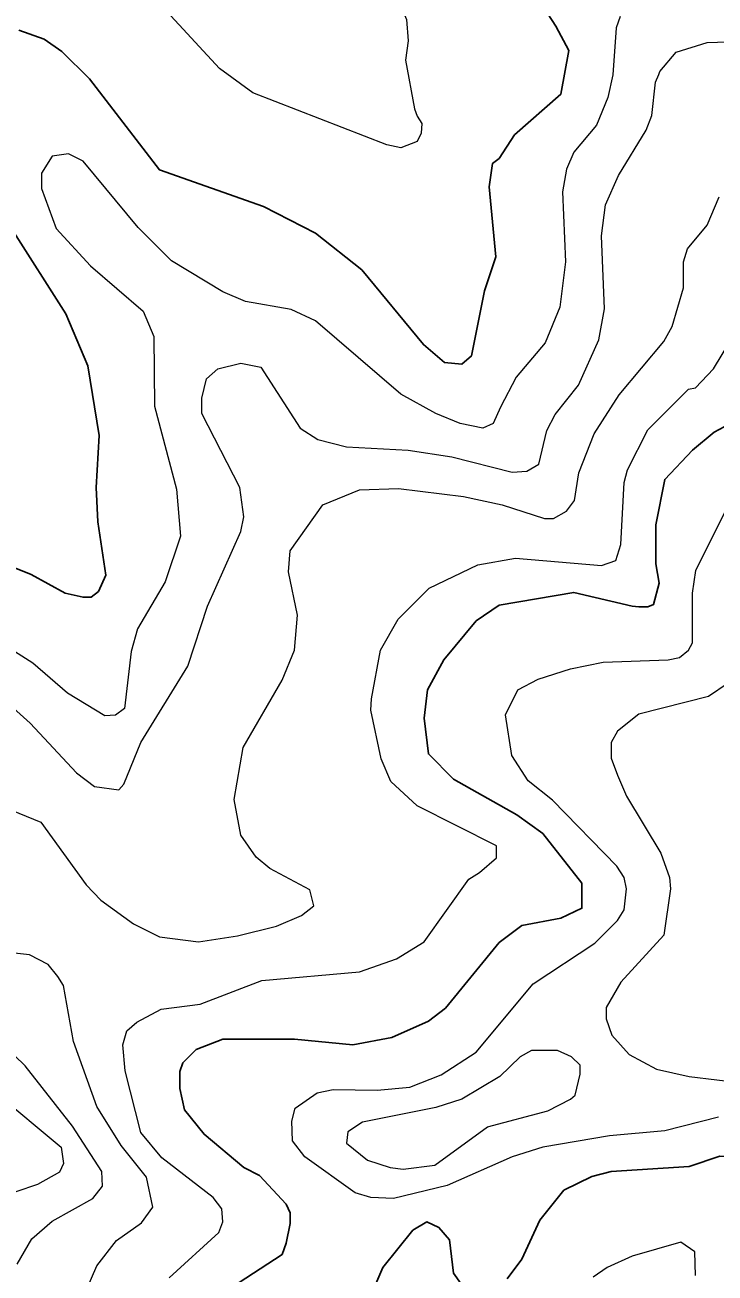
# Model space of a CAD drawing. Extents: x 423 to 448.8, y 7456.3 to 7484.
# Drawn here: x 431.771 to 432.428, y 7473.139 to 7474.327 of the extents above; entities that cross this region are included whole.
import ezdxf

# ---------------------------------------------------------------- set-up
doc = ezdxf.new("R2010")
doc.units = 0
doc.header["$LTSCALE"] = 0.032
doc.layers.add('1', color=7, linetype='Continuous', lineweight=25)
doc.layers.add('2', color=7, linetype='Continuous', lineweight=13)

msp = doc.modelspace()

# ---------------------------------------------------------------- linework, layer by layer
at = {"layer": '1'}
for points in [[(431.7657, 7474.3222), (431.7897, 7474.3138), (431.8067, 7474.3021), (431.833, 7474.2759), (431.8995, 7474.1892), (431.9985, 7474.1544), (432.048, 7474.1289), (432.0921, 7474.0941), (432.1508, 7474.0229), (432.171, 7474.0059), (432.1872, 7474.0044), (432.1965, 7474.0121), (432.2089, 7474.074), (432.2197, 7474.1065), (432.2135, 7474.173), (432.2166, 7474.1954), (432.2228, 7474.2001), (432.2375, 7474.2225), (432.2815, 7474.2612), (432.2893, 7474.3029), (432.2769, 7474.3261), (432.2692, 7474.3377)], [(431.7061, 7473.8327), (431.7773, 7473.804), (431.8098, 7473.7863), (431.8268, 7473.7824), (431.8345, 7473.7824), (431.8414, 7473.7878), (431.8484, 7473.8033), (431.8407, 7473.8543), (431.8391, 7473.8868), (431.8422, 7473.9363), (431.8314, 7474.0028), (431.8105, 7474.0523), (431.7587, 7474.1335)], [(431.9544, 7473.1164), (432.0163, 7473.1567), (432.0201, 7473.1675), (432.024, 7473.1861), (432.024, 7473.1961), (432.0201, 7473.2046), (431.9946, 7473.2317), (431.9799, 7473.2394), (431.942, 7473.2711), (431.9234, 7473.2943), (431.9188, 7473.3145), (431.9188, 7473.3307), (431.9219, 7473.3392), (431.9343, 7473.3516), (431.9598, 7473.3616), (432.0279, 7473.3616), (432.0836, 7473.3562), (432.1207, 7473.3632), (432.1555, 7473.3786), (432.1717, 7473.391), (432.2228, 7473.4536), (432.2444, 7473.4699), (432.2816, 7473.4769), (432.3016, 7473.4862), (432.3016, 7473.5101), (432.2645, 7473.5573), (432.2398, 7473.5751), (432.1795, 7473.6091), (432.1555, 7473.6331), (432.1516, 7473.6672), (432.1547, 7473.6942), (432.1702, 7473.7228), (432.2011, 7473.7599), (432.2228, 7473.7747), (432.2939, 7473.787), (432.3496, 7473.7739), (432.3558, 7473.7731), (432.3644, 7473.7731), (432.3697, 7473.7754), (432.3751, 7473.7956), (432.372, 7473.8141), (432.372, 7473.8512), (432.3805, 7473.8945), (432.4069, 7473.9224), (432.4277, 7473.9394), (432.461, 7473.9572)], [(432.4997, 7473.1304), (432.4842, 7473.1404), (432.4703, 7473.1613), (432.4656, 7473.1799), (432.4649, 7473.1984), (432.4718, 7473.2433), (432.4633, 7473.2487), (432.4331, 7473.2502), (432.4038, 7473.2402), (432.3295, 7473.2356), (432.311, 7473.2309), (432.2846, 7473.2177), (432.2615, 7473.1892), (432.2444, 7473.152), (432.2305, 7473.1334)], [(432.1864, 7473.1288), (432.1795, 7473.1389), (432.1756, 7473.1706), (432.1655, 7473.1822), (432.1539, 7473.1876), (432.1408, 7473.1798), (432.1121, 7473.1443), (432.0882, 7473.0886)]]:
    msp.add_lwpolyline(points, dxfattribs=at)
at = {"layer": '2'}
for points in [[(431.7386, 7474.6332), (431.8082, 7474.6363), (431.8306, 7474.6316), (431.8445, 7474.6201), (431.8554, 7474.6046), (431.8763, 7474.5582), (431.9018, 7474.5288), (432.0224, 7474.4576), (432.0704, 7474.4097), (432.1145, 7474.3718), (432.1222, 7474.3617), (432.1346, 7474.3323), (432.1362, 7474.3122), (432.1338, 7474.2937), (432.1423, 7474.2473), (432.1447, 7474.2403), (432.1493, 7474.2333), (432.1487, 7474.2243), (432.1447, 7474.2163), (432.1292, 7474.2101), (432.1161, 7474.2132), (431.9884, 7474.2627), (431.9567, 7474.2859), (431.9064, 7474.34)], [(432.338, 7474.3354), (432.3342, 7474.3246), (432.3311, 7474.2797), (432.3264, 7474.2581), (432.3156, 7474.2317), (432.2939, 7474.2062), (432.287, 7474.19), (432.2831, 7474.1684), (432.2862, 7474.1018), (432.2808, 7474.0585), (432.2668, 7474.0245), (432.239, 7473.992), (432.2243, 7473.9634), (432.2173, 7473.9479), (432.2073, 7473.9433), (432.1857, 7473.9479), (432.1625, 7473.9572), (432.1292, 7473.9757), (432.048, 7474.0454), (432.0248, 7474.0562), (431.9815, 7474.0639), (431.9598, 7474.0732), (431.9111, 7474.1026), (431.8793, 7474.1343), (431.8267, 7474.1977), (431.8129, 7474.2047), (431.7974, 7474.2023), (431.7873, 7474.1861), (431.7873, 7474.1715), (431.8012, 7474.1335), (431.8337, 7474.0979), (431.884, 7474.0546)], [(432.0774, 7473.9255), (432.1362, 7473.9224), (432.1779, 7473.9162), (432.2352, 7473.9015), (432.2491, 7473.9023), (432.2607, 7473.9092), (432.2684, 7473.941), (432.2761, 7473.9564), (432.2985, 7473.9843), (432.3179, 7474.0276), (432.3233, 7474.057), (432.3202, 7474.1266), (432.3241, 7474.156), (432.3365, 7474.1838), (432.3628, 7474.2271), (432.3682, 7474.2411), (432.3716, 7474.2729), (432.3749, 7474.2802), (432.3759, 7474.2828), (432.3914, 7474.3014), (432.4208, 7474.3107), (432.4502, 7474.3114)], [(431.7587, 7473.5797), (431.7865, 7473.5681), (431.8298, 7473.5086), (431.8438, 7473.4939), (431.8747, 7473.4714), (431.8995, 7473.4591), (431.9366, 7473.4544), (431.9737, 7473.4599), (432.0109, 7473.4691), (432.0348, 7473.4792), (432.0464, 7473.4885), (432.0426, 7473.5039), (432.0046, 7473.524), (431.9915, 7473.5349), (431.9768, 7473.5557), (431.9706, 7473.5898), (431.9791, 7473.6393), (432.0162, 7473.7035), (432.0279, 7473.7321), (432.031, 7473.7654), (432.0224, 7473.8064), (432.024, 7473.8265), (432.0549, 7473.8705), (432.0898, 7473.8845), (432.1269, 7473.886), (432.1888, 7473.8783), (432.2259, 7473.8705), (432.2661, 7473.8574), (432.2746, 7473.8574), (432.287, 7473.8644), (432.2947, 7473.8744), (432.2986, 7473.9007), (432.3133, 7473.9379), (432.3372, 7473.975), (432.3798, 7474.026), (432.3875, 7474.04), (432.3983, 7474.0771), (432.3983, 7474.1018), (432.4022, 7474.1142), (432.4208, 7474.1366), (432.4324, 7474.1637)], [(431.9088, 7473.1342), (431.9559, 7473.1775), (431.9598, 7473.1876), (431.959, 7473.2), (431.9505, 7473.2108), (431.9018, 7473.2487), (431.8817, 7473.2727), (431.867, 7473.3315), (431.8646, 7473.3562), (431.8685, 7473.3694), (431.8778, 7473.3778), (431.901, 7473.3903), (431.9382, 7473.3949), (431.9969, 7473.4173), (432.0898, 7473.4258), (432.1253, 7473.4382), (432.1516, 7473.4544), (432.1941, 7473.514), (432.2042, 7473.5202), (432.2204, 7473.5341), (432.2204, 7473.5457), (432.1447, 7473.5836), (432.1199, 7473.6068), (432.1106, 7473.6285), (432.1006, 7473.6749), (432.1013, 7473.6857), (432.1099, 7473.7321), (432.1268, 7473.7615), (432.1563, 7473.7909), (432.2027, 7473.8133), (432.2383, 7473.8195), (432.3202, 7473.8126), (432.3341, 7473.8172), (432.3388, 7473.8327), (432.3419, 7473.8915), (432.345, 7473.9038), (432.3643, 7473.9417), (432.403, 7473.9804), (432.4099, 7473.9819), (432.4269, 7473.9997), (432.4618, 7474.0577)], [(431.884, 7474.0546), (431.894, 7474.0307), (431.8948, 7473.9642), (431.9157, 7473.8853), (431.9196, 7473.8404), (431.9049, 7473.7971), (431.8786, 7473.7522), (431.8724, 7473.7306), (431.8662, 7473.6764), (431.8577, 7473.6702), (431.8476, 7473.6695), (431.8121, 7473.6911), (431.7788, 7473.7197), (431.7262, 7473.753)], [(431.7409, 7473.6942), (431.7765, 7473.6625), (431.8206, 7473.6153), (431.8376, 7473.6021), (431.8608, 7473.5991), (431.8655, 7473.6045), (431.8817, 7473.644), (431.9265, 7473.7167), (431.9451, 7473.7739), (431.9768, 7473.8451), (431.9799, 7473.859), (431.976, 7473.8868), (431.9397, 7473.9572), (431.9397, 7473.9719), (431.9443, 7473.9904), (431.9552, 7473.9997), (431.9768, 7474.0051), (431.9961, 7474.0013), (432.0333, 7473.9433), (432.0503, 7473.9324), (432.0774, 7473.9255)], [(432.4316, 7473.2874), (432.3806, 7473.2742), (432.328, 7473.2696), (432.2646, 7473.2588), (432.2352, 7473.2495), (432.1733, 7473.2224), (432.1222, 7473.21), (432.1006, 7473.2108), (432.0859, 7473.2154), (432.0379, 7473.2495), (432.0263, 7473.2649), (432.0255, 7473.2835), (432.0286, 7473.2959), (432.0495, 7473.3106), (432.065, 7473.3137), (432.1068, 7473.3129), (432.1377, 7473.316), (432.1678, 7473.3276), (432.2011, 7473.3493), (432.2553, 7473.4142), (432.3141, 7473.4529), (432.3357, 7473.4745), (432.3419, 7473.4846), (432.3442, 7473.5047), (432.3419, 7473.5156), (432.3349, 7473.5264), (432.2738, 7473.589), (432.2506, 7473.6076), (432.2351, 7473.6316), (432.229, 7473.6703), (432.2406, 7473.6942), (432.2599, 7473.7043), (432.2909, 7473.7143), (432.3218, 7473.7205), (432.3837, 7473.7228), (432.3945, 7473.7251), (432.403, 7473.7321), (432.4069, 7473.7391), (432.4069, 7473.7863), (432.41, 7473.8079), (432.4424, 7473.8729)], [(432.4409, 7473.7004), (432.4223, 7473.688), (432.3558, 7473.671), (432.3357, 7473.6547), (432.3295, 7473.644), (432.3295, 7473.6292), (432.3357, 7473.613), (432.3442, 7473.5929), (432.3767, 7473.5388), (432.3852, 7473.5156), (432.386, 7473.5047), (432.3798, 7473.4606), (432.3388, 7473.4158), (432.3249, 7473.3918), (432.3249, 7473.381), (432.3303, 7473.3655), (432.3465, 7473.3469), (432.3728, 7473.333), (432.4038, 7473.326), (432.4564, 7473.3198)], [(431.8206, 7473.101), (431.8399, 7473.1458), (431.8585, 7473.1698), (431.8825, 7473.1868), (431.8933, 7473.2015), (431.8871, 7473.2301), (431.8631, 7473.2603), (431.8399, 7473.2974), (431.8175, 7473.3593), (431.8082, 7473.4127), (431.8028, 7473.4212), (431.7935, 7473.4328), (431.7757, 7473.442), (431.7185, 7473.4482)], [(431.7641, 7473.1474), (431.778, 7473.1714), (431.7974, 7473.1884), (431.8361, 7473.21), (431.8453, 7473.2216), (431.8445, 7473.2356), (431.8167, 7473.2789), (431.7718, 7473.3361), (431.7509, 7473.3562)], [(431.7425, 7473.3114), (431.8059, 7473.2587), (431.8082, 7473.2433), (431.8043, 7473.2348), (431.7835, 7473.2232), (431.7417, 7473.2093)], [(432.4099, 7473.1366), (432.4092, 7473.159), (432.396, 7473.1682), (432.3496, 7473.1551), (432.3256, 7473.1443), (432.3125, 7473.135)]]:
    msp.add_lwpolyline(points, dxfattribs=at)
msp.add_lwpolyline([(432.2916, 7473.3446), (432.2785, 7473.3508), (432.2537, 7473.3508), (432.2429, 7473.3446), (432.2235, 7473.326), (432.1872, 7473.3044), (432.1625, 7473.2966), (432.0928, 7473.2827), (432.0789, 7473.2734), (432.0774, 7473.2626), (432.0975, 7473.2464), (432.1191, 7473.2394), (432.1315, 7473.2379), (432.1617, 7473.2417), (432.2119, 7473.2781), (432.2692, 7473.2935), (432.2909, 7473.3044), (432.2954, 7473.3083), (432.3001, 7473.3284), (432.3001, 7473.3369)], close=True, dxfattribs=at)

doc.saveas('drawing.dxf')
